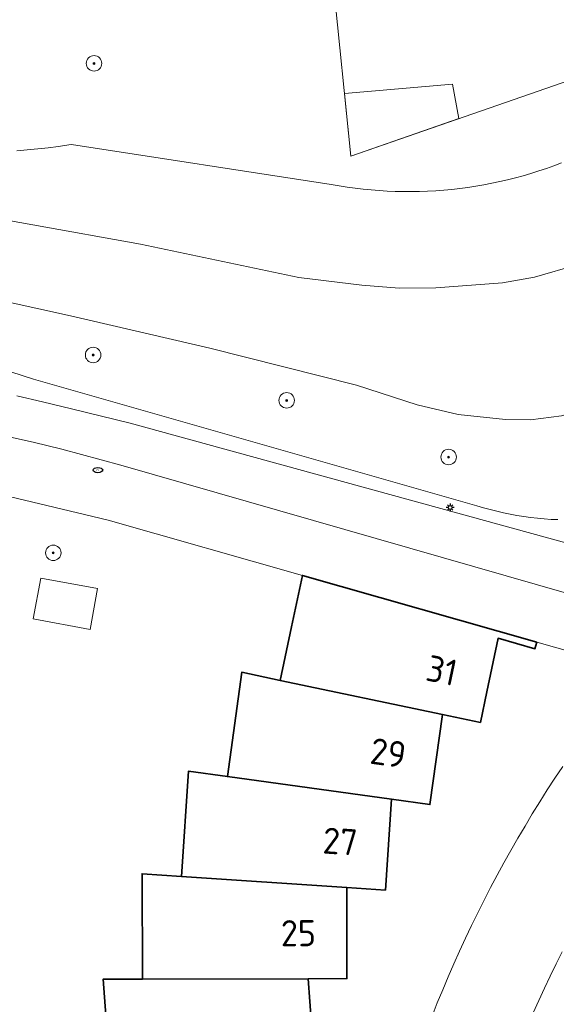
# Model space of a CAD drawing. Header units: metres. Extents: x 152610 to 160096, y 456114 to 462495.
# Tile 544 of 656: x 158378 to 158405, y 460752 to 460803. Entities that reach past the tile are written whole.
import ezdxf
from ezdxf.enums import TextEntityAlignment as Align

# ---------------------------------------------------------------- set-up
doc = ezdxf.new("R2010")
doc.units = ezdxf.units.M
doc.header["$LTSCALE"] = 0.5
doc.layers.get('0').update_dxf_attribs({"linetype": 'CONTINUOUS'})
for name, color, linetype, lineweight in [('B-PV-GK-BESCHOEIING-G', 251, 'GK-BESCHOEIING-SO', 18), ('B-PV-GR-BOOM-S', 251, 'CONTINUOUS', 25), ('B-PV-GW-TALUD_KRUIN-G', 251, 'CONTINUOUS', 18), ('B-PV-IE-MEUBILAIR-S', 251, 'CONTINUOUS', 25), ('B-PV-OG-BEBOUWING-GV', 6, 'CONTINUOUS', 35), ('B-PV-OG-BEBOUWING-T18', 1, 'CONTINUOUS', 18), ('B-PV-OG-BEBOUWING_SCHUUR-GV', 251, 'CONTINUOUS', 18), ('B-PV-OG-TERREIN_BEGROEID-GV', 251, 'CONTINUOUS', 18), ('B-PV-OG-WATER_SLOOT-GV', 251, 'CONTINUOUS', 18), ('B-PV-VH-GESLOTENVERHARDING_ASFALT-GV', 251, 'CONTINUOUS', 18), ('B-PV-VH-OPENVERHARDING_BETONSTRAATSTEEN-GV', 251, 'CONTINUOUS', 18)]:
    doc.layers.add(name, color=color, linetype=linetype, lineweight=lineweight)
doc.styles.add('NLCS-ISO', font='NLCS-ISO.ttf')
doc.styles.add('NLCS-ISO-M750-T18', font='NLCS-ISO.ttf', dxfattribs={"height": 1.35})
doc.linetypes.add('GK-BESCHOEIING-SO', pattern='A,18,-3,[1,NLCS.SHX,S=0.6,R=0,X=0,Y=0],-3', length=24)

# ---------------------------------------------------------------- blocks, each defined once
blk = doc.blocks.new('SIE-MEUBILAIR_PAAL_LICHTMAST-SO')
for points in [[(-0.62, 0), (-1, 0)], [(-0.71, 0.71), (-0.44, 0.44)], [(0, 1), (0, 0.62)], [(0.44, 0.44), (0.71, 0.71)], [(1, 0), (0.62, 0)], [(-0.71, -0.71), (-0.44, -0.44)], [(0, -0.62), (0, -1)], [(0.44, -0.44), (0.71, -0.71)]]:
    blk.add_lwpolyline(points)
blk.add_circle((0, 0), 0.5)
blk = doc.blocks.new('SIE-MEUBILAIR_PUT_RIOOLPUT-SO')
blk.add_ellipse((0, 0), major_axis=(1.25, 0), ratio=0.54)
at = {"style": 'NLCS-ISO'}
blk.add_text('ri', height=0.75, dxfattribs=at).set_placement((-0.04, 0.07), align=Align.MIDDLE_CENTER)
blk = doc.blocks.new('SGR-BOOM_GBKN-SO')
at = {"linetype": 'ByBlock', "lineweight": 18}
h = blk.add_hatch(color=0, dxfattribs=at)
h.dxf.hatch_style = 1
edge = h.paths.add_edge_path()
edge.add_arc((0, 0), 0.25, 0, 360)
at = {"color": 0, "linetype": 'ByBlock', "lineweight": 18}
for radius in [2, 0.25]:
    blk.add_circle((0, 0), radius, dxfattribs=at)
at = {"color": 0, "linetype": 'ByBlock', "lineweight": 18, "style": 'NLCS-ISO'}
blk.add_attdef('SOORT', (2.5, 0), '', height=1.5, dxfattribs=at)

msp = doc.modelspace()

# ---------------------------------------------------------------- linework, layer by layer
at = {"layer": 'B-PV-GK-BESCHOEIING-G', "flags": 128}
msp.add_lwpolyline([(158394.204, 460635.103), (158399.672, 460637.24), (158409.428, 460638.273), (158411.181, 460638.433), (158412.478, 460638.267), (158421.206, 460634.758), (158427.086, 460632.8), (158430.253, 460632.241), (158431.912, 460632.134), (158433.188, 460632.444), (158434.158, 460632.868), (158435.279, 460633.826), (158436.385, 460634.963), (158436.437, 460635.067), (158436.535, 460635.278), (158436.625, 460635.492), (158436.708, 460635.709), (158436.783, 460635.929), (158436.851, 460636.151), (158436.911, 460636.376), (158436.963, 460636.602), (158437.007, 460636.83), (158437.044, 460637.06), (158437.073, 460637.29), (158437.093, 460637.522), (158437.106, 460637.754), (158437.11, 460637.986), (158437.107, 460638.218), (158437.096, 460638.45), (158437.077, 460638.682), (158437.049, 460638.913), (158437.032, 460639.032), (158436.67, 460644.936), (158435.282, 460656.573), (158435.204, 460657.212), (158435.102, 460658.112), (158435.007, 460659.013), (158434.92, 460659.915), (158434.842, 460660.818), (158434.771, 460661.721), (158434.708, 460662.625), (158434.653, 460663.529), (158434.607, 460664.434), (158434.568, 460665.339), (158434.537, 460666.245), (158434.514, 460667.15), (158434.5, 460668.056), (158434.493, 460668.962), (158434.494, 460669.868), (158434.503, 460670.774), (158434.52, 460671.68), (158434.546, 460672.586), (158434.579, 460673.491), (158434.62, 460674.396), (158435.158, 460683.298), (158435.191, 460691.058), (158435.594, 460702.579), (158435.631, 460703.569), (158435.683, 460704.779), (158435.743, 460705.988), (158435.811, 460707.197), (158435.888, 460708.406), (158435.972, 460709.614), (158436.064, 460710.821), (158436.164, 460712.028), (158436.272, 460713.235), (158436.388, 460714.44), (158436.512, 460715.645), (158436.644, 460716.848), (158436.784, 460718.051), (158436.932, 460719.253), (158437.087, 460720.454), (158437.251, 460721.654), (158437.423, 460722.853), (158437.602, 460724.051), (158437.79, 460725.247), (158437.985, 460726.442), (158438.188, 460727.636), (158438.399, 460728.829), (158438.618, 460730.02), (158438.845, 460731.209), (158439.08, 460732.397), (158439.322, 460733.584), (158439.573, 460734.769), (158439.831, 460735.952), (158440.097, 460737.133), (158440.371, 460738.313), (158440.652, 460739.491), (158440.942, 460740.667), (158441.239, 460741.841), (158441.544, 460743.013), (158441.856, 460744.183), (158442.177, 460745.35), (158442.505, 460746.516), (158442.84, 460747.68), (158443.184, 460748.841), (158443.628, 460749.999), (158445.924, 460758.546), (158447.558, 460782.625), (158447.564, 460782.711), (158447.769, 460785.017), (158449.775, 460812.682), (158449.779, 460812.904), (158449.776, 460813.125), (158449.764, 460813.346), (158449.745, 460813.567), (158449.717, 460813.787), (158449.682, 460814.006), (158449.639, 460814.223), (158449.588, 460814.439), (158449.529, 460814.652), (158449.462, 460814.864), (158449.388, 460815.073), (158449.307, 460815.279), (158449.218, 460815.482), (158449.122, 460815.681), (158449.018, 460815.877), (158448.908, 460816.069), (158448.791, 460816.258), (158448.667, 460816.441), (158448.536, 460816.62), (158448.399, 460816.795), (158448.256, 460816.964), (158448.107, 460817.128), (158447.952, 460817.286), (158447.792, 460817.439), (158447.626, 460817.586), (158447.455, 460817.727), (158447.279, 460817.861), (158447.098, 460817.989), (158446.913, 460818.111), (158446.723, 460818.225), (158446.529, 460818.333), (158446.332, 460818.434), (158446.131, 460818.528), (158445.927, 460818.614), (158445.72, 460818.693), (158445.51, 460818.764), (158445.298, 460818.827), (158445.083, 460818.883), (158444.867, 460818.932), (158444.649, 460818.972), (158444.43, 460819.004), (158444.21, 460819.029), (158443.989, 460819.045), (158443.767, 460819.054), (158443.546, 460819.055), (158443.324, 460819.047), (158443.103, 460819.032), (158442.883, 460819.008), (158442.663, 460818.977), (158442.445, 460818.938), (158442.229, 460818.891), (158442.014, 460818.836), (158441.802, 460818.773), (158441.591, 460818.703), (158441.384, 460818.625), (158441.179, 460818.54), (158440.978, 460818.448), (158440.78, 460818.348), (158440.586, 460818.241), (158440.396, 460818.127), (158440.21, 460818.007), (158440.028, 460817.88), (158439.851, 460817.746), (158439.68, 460817.606), (158439.513, 460817.46), (158439.352, 460817.308), (158439.196, 460817.151), (158439.046, 460816.987), (158438.988, 460816.921), (158438.866, 460816.777), (158438.214, 460816.009), (158437.556, 460815.246), (158436.891, 460814.489), (158436.221, 460813.737), (158435.545, 460812.99), (158434.862, 460812.249), (158429.86, 460807.383), (158424.676, 460802.557), (158419.639, 460799.152), (158413.442, 460794.893), (158409.963, 460792.467), (158407.891, 460791.057), (158406.398, 460790.393), (158404.141, 460789.745), (158402.493, 460789.442), (158399.053, 460789.19), (158397.166, 460789.162), (158395.23, 460789.316), (158391.988, 460789.722), (158383.812, 460791.441), (158372.67, 460793.444), (158366.128, 460794.178), (158362.372, 460794.22), (158359.77, 460794.171), (158356.093, 460793.631), (158348.759, 460792.275), (158343.766, 460791.768), (158340.945, 460791.622), (158338.476, 460791.774), (158334.765, 460792.368), (158332.303, 460793.054), (158329.764, 460793.91), (158326.871, 460795.099), (158322.297, 460796.948), (158318.63, 460798.391), (158313.289, 460801.421), (158313.001, 460801.623), (158312.428, 460802.033), (158311.861, 460802.45), (158311.298, 460802.874), (158310.74, 460803.304), (158310.187, 460803.74), (158309.639, 460804.182), (158309.096, 460804.631), (158308.974, 460804.74), (158308.279, 460805.369), (158307.589, 460806.003), (158306.905, 460806.643), (158306.227, 460807.289), (158305.554, 460807.94), (158304.887, 460808.598), (158304.225, 460809.261), (158303.569, 460809.929), (158302.919, 460810.604), (158302.274, 460811.283), (158301.635, 460811.969), (158301.003, 460812.659), (158300.376, 460813.355), (158299.755, 460814.057), (158299.14, 460814.763), (158298.531, 460815.475), (158297.928, 460816.192), (158297.332, 460816.914), (158296.741, 460817.642), (158296.157, 460818.374), (158295.579, 460819.111), (158295.008, 460819.853), (158294.442, 460820.6), (158293.884, 460821.352), (158293.331, 460822.109), (158292.785, 460822.87), (158292.246, 460823.636), (158291.713, 460824.406), (158291.356, 460825.047), (158290.995, 460825.712), (158290.641, 460826.38), (158290.294, 460827.052), (158289.955, 460827.728), (158289.622, 460828.408), (158289.297, 460829.091), (158288.978, 460829.777), (158288.667, 460830.467), (158288.364, 460831.16), (158288.068, 460831.856), (158287.779, 460832.555), (158287.497, 460833.258), (158287.223, 460833.963), (158286.957, 460834.671), (158286.698, 460835.382), (158286.446, 460836.095), (158286.202, 460836.811), (158285.966, 460837.53), (158285.737, 460838.251), (158285.516, 460838.975), (158285.303, 460839.7), (158285.097, 460840.428), (158284.899, 460841.159), (158284.708, 460841.891), (158284.526, 460842.625), (158284.351, 460843.361), (158284.184, 460844.099), (158284.117, 460844.337), (158283.904, 460845.111), (158283.699, 460845.887), (158283.502, 460846.665), (158283.313, 460847.445), (158283.131, 460848.226), (158282.957, 460849.01), (158282.791, 460849.795), (158282.633, 460850.582), (158282.483, 460851.371), (158282.34, 460852.16), (158282.206, 460852.952), (158282.079, 460853.744), (158281.96, 460854.538), (158281.85, 460855.333), (158281.747, 460856.129), (158281.652, 460856.926), (158281.565, 460857.724), (158281.485, 460858.523), (158281.414, 460859.322), (158281.351, 460860.122), (158281.296, 460860.923), (158281.23, 460861.521), (158281.088, 460862.87), (158280.953, 460864.221), (158280.827, 460865.572), (158280.708, 460866.924), (158280.598, 460868.276), (158280.495, 460869.629), (158280.401, 460870.983), (158280.314, 460872.338), (158280.235, 460873.692), (158280.165, 460875.048), (158280.102, 460876.403), (158280.047, 460877.759), (158280.001, 460879.116), (158279.962, 460880.472), (158279.931, 460881.829), (158279.908, 460883.186), (158279.894, 460884.543), (158279.887, 460885.9), (158279.891, 460885.99), (158279.945, 460886.984), (158280.006, 460887.977), (158280.075, 460888.969), (158280.152, 460889.961), (158280.237, 460890.952), (158280.33, 460891.943), (158280.431, 460892.932), (158280.54, 460893.921), (158280.657, 460894.909), (158280.781, 460895.896), (158280.914, 460896.882), (158280.984, 460897.375), (158281.062, 460900.771), (158281.337, 460903.298), (158281.91, 460905.435), (158283.375, 460910.513), (158284.626, 460914.493), (158285.804, 460917.691), (158287.575, 460922.665), (158288.803, 460925.31), (158289.746, 460927.85), (158290.111, 460929.358), (158290.135, 460930.33), (158290.085, 460930.94), (158289.815, 460931.654), (158289.096, 460933.16), (158288.946, 460933.364), (158288.79, 460933.564), (158288.628, 460933.758), (158288.46, 460933.947), (158288.286, 460934.131), (158288.106, 460934.309), (158287.92, 460934.481), (158287.73, 460934.648), (158287.534, 460934.808), (158287.333, 460934.962), (158287.127, 460935.109), (158286.917, 460935.25), (158286.722, 460935.373), (158286.448, 460935.482), (158286.172, 460935.584), (158285.893, 460935.678), (158285.611, 460935.765), (158285.328, 460935.844), (158285.042, 460935.915), (158284.754, 460935.978), (158284.465, 460936.034), (158284.174, 460936.082), (158283.882, 460936.121), (158283.589, 460936.153), (158283.296, 460936.177), (158283.002, 460936.193), (158282.707, 460936.201), (158282.413, 460936.201), (158282.118, 460936.193), (158281.824, 460936.177), (158281.53, 460936.153), (158281.238, 460936.121), (158280.946, 460936.081), (158280.655, 460936.033), (158280.366, 460935.977), (158280.078, 460935.913), (158279.792, 460935.842), (158279.509, 460935.763), (158279.227, 460935.676), (158278.948, 460935.582), (158278.672, 460935.48), (158278.398, 460935.37), (158278.128, 460935.254), (158277.861, 460935.129), (158277.597, 460934.998), (158277.337, 460934.86), (158277.081, 460934.714), (158276.829, 460934.562), (158276.816, 460934.554), (158276.615, 460934.376), (158276.42, 460934.192), (158276.23, 460934.002), (158276.046, 460933.807), (158275.868, 460933.607), (158275.696, 460933.401), (158275.53, 460933.19), (158275.371, 460932.974), (158275.218, 460932.754), (158275.072, 460932.529), (158274.932, 460932.3), (158274.799, 460932.067), (158274.674, 460931.83), (158274.555, 460931.589), (158274.444, 460931.345), (158274.34, 460931.098), (158274.244, 460930.847), (158274.154, 460930.594), (158274.073, 460930.339), (158273.999, 460930.081), (158273.933, 460929.821), (158273.875, 460929.559), (158273.824, 460929.296), (158273.782, 460929.031), (158273.747, 460928.765), (158273.72, 460928.498), (158273.702, 460928.23), (158273.691, 460927.962), (158273.688, 460927.694), (158273.693, 460927.426), (158273.707, 460927.158), (158273.728, 460926.89), (158273.757, 460926.624), (158273.794, 460926.358), (158273.839, 460926.094), (158273.892, 460925.831), (158273.953, 460925.569), (158274.021, 460925.31), (158274.098, 460925.053), (158274.129, 460924.954), (158275.155, 460920.831), (158276.3, 460916.739), (158276.366, 460916.372), (158276.521, 460915.479), (158276.668, 460914.584), (158276.808, 460913.688), (158276.939, 460912.791), (158277.062, 460911.893), (158277.178, 460910.994), (158277.285, 460910.094), (158277.385, 460909.193), (158277.477, 460908.291), (158277.56, 460907.388), (158277.636, 460906.485), (158277.704, 460905.581), (158277.764, 460904.676), (158277.816, 460903.771), (158277.859, 460902.866), (158277.895, 460901.96), (158277.923, 460901.054), (158277.943, 460900.147), (158277.955, 460899.241), (158277.959, 460898.334), (158277.954, 460897.428), (158277.942, 460896.521), (158277.922, 460895.615), (158277.918, 460895.406), (158277.897, 460894.456), (158277.868, 460893.506), (158277.831, 460892.556), (158277.786, 460891.607), (158277.733, 460890.658), (158277.672, 460889.709), (158277.603, 460888.762), (158277.526, 460887.814), (158277.441, 460886.868), (158277.348, 460885.922), (158277.247, 460884.977), (158277.139, 460884.033), (158277.022, 460883.089), (158276.897, 460882.147), (158276.676, 460878.466), (158276.445, 460874.69), (158276.457, 460870.098), (158276.5, 460869.892), (158276.595, 460869.48), (158276.697, 460869.07), (158276.807, 460868.662), (158276.925, 460868.256), (158277.05, 460867.852), (158277.183, 460867.451), (158277.324, 460867.052), (158277.472, 460866.657), (158277.627, 460866.264), (158277.79, 460865.874), (158277.961, 460865.487), (158278.138, 460865.104), (158278.323, 460864.723), (158278.515, 460864.347), (158278.714, 460863.974), (158278.92, 460863.605), (158279.133, 460863.24), (158279.352, 460862.881), (158279.365, 460862.859), (158279.482, 460862.657), (158279.592, 460862.45), (158279.696, 460862.24), (158279.791, 460862.026), (158279.88, 460861.809), (158279.961, 460861.589), (158280.034, 460861.367), (158280.1, 460861.142), (158280.158, 460860.915), (158280.209, 460860.687), (158280.251, 460860.456), (158280.286, 460860.225), (158280.313, 460859.992), (158280.331, 460859.759), (158280.342, 460859.525), (158280.345, 460859.29), (158280.34, 460859.056), (158280.326, 460858.822), (158280.305, 460858.589), (158280.276, 460858.357), (158280.239, 460858.126), (158280.194, 460857.896), (158280.141, 460857.667), (158280.081, 460857.441), (158280.012, 460857.217), (158279.936, 460856.996), (158279.853, 460856.777), (158279.762, 460856.561), (158279.664, 460856.348), (158279.559, 460856.139), (158279.446, 460855.934), (158279.327, 460855.732), (158279.201, 460855.535), (158279.068, 460855.342), (158278.929, 460855.154), (158278.783, 460854.97), (158278.631, 460854.792), (158278.473, 460854.619), (158278.31, 460854.451), (158278.14, 460854.29), (158277.966, 460854.134), (158277.786, 460853.984), (158277.601, 460853.84), (158277.411, 460853.703), (158277.217, 460853.572), (158277.018, 460853.448), (158276.815, 460853.331), (158276.335, 460852.967), (158275.86, 460852.596), (158275.39, 460852.219), (158274.925, 460851.836), (158274.465, 460851.446), (158274.01, 460851.051), (158273.56, 460850.649), (158273.116, 460850.242), (158272.678, 460849.829), (158272.245, 460849.41), (158271.817, 460848.985), (158271.395, 460848.554), (158270.979, 460848.119), (158270.569, 460847.677), (158270.164, 460847.23), (158269.766, 460846.778), (158269.374, 460846.321), (158268.987, 460845.858), (158268.607, 460845.39), (158268.233, 460844.918), (158267.866, 460844.44), (158267.505, 460843.958), (158267.15, 460843.471), (158266.802, 460842.979), (158266.46, 460842.482), (158266.125, 460841.981), (158265.797, 460841.476), (158265.475, 460840.966), (158265.16, 460840.453), (158265.013, 460840.207), (158264.962, 460840.122), (158264.449, 460839.277), (158263.929, 460838.437), (158263.403, 460837.6), (158262.87, 460836.768), (158262.33, 460835.94), (158261.783, 460835.117), (158261.23, 460834.298), (158260.67, 460833.483), (158260.103, 460832.673), (158259.53, 460831.868), (158258.951, 460831.067), (158258.365, 460830.271), (158257.772, 460829.48), (158257.174, 460828.694), (158256.568, 460827.912), (158255.957, 460827.136), (158255.648, 460826.75), (158252.114, 460823), (158249.217, 460820.633), (158245.157, 460816.851), (158241.433, 460813.794), (158238.545, 460811.485), (158237.549, 460810.365), (158237.104, 460809.658), (158236.804, 460808.475), (158236.721, 460807.788), (158236.811, 460806.912), (158236.919, 460806.064), (158237.199, 460805.331), (158237.564, 460804.637), (158238.13, 460803.857), (158238.867, 460802.984), (158239.661, 460802.32), (158240.731, 460801.8), (158241.446, 460801.736), (158243.286, 460801.696), (158246.878, 460802.045), (158252.024, 460802.334), (158262.872, 460802.329), (158263.649, 460802.302), (158264.56, 460802.264), (158265.469, 460802.218), (158266.379, 460802.163), (158267.287, 460802.101), (158268.196, 460802.03), (158269.103, 460801.952), (158270.01, 460801.866), (158270.916, 460801.771), (158271.821, 460801.669), (158272.725, 460801.559), (158273.629, 460801.441), (158274.531, 460801.315), (158275.432, 460801.181), (158276.331, 460801.039), (158277.23, 460800.889), (158278.863, 460800.455), (158278.971, 460800.426), (158279.325, 460800.363), (158280.474, 460800.154), (158281.622, 460799.936), (158282.768, 460799.711), (158283.913, 460799.478), (158285.056, 460799.237), (158286.197, 460798.989), (158287.337, 460798.732), (158288.475, 460798.468), (158289.611, 460798.196), (158290.745, 460797.916), (158291.877, 460797.628), (158293.007, 460797.333), (158293.571, 460797.182), (158297.682, 460796.253), (158306.52, 460793.64), (158313.946, 460791.308), (158323.08, 460788.544), (158329.405, 460787.198), (158333.001, 460786.642), (158334.936, 460786.554), (158339.069, 460786.856), (158346.809, 460787.824), (158353.804, 460788.872), (158354.213, 460788.949), (158354.878, 460789.069), (158355.544, 460789.18), (158356.211, 460789.284), (158356.88, 460789.38), (158357.55, 460789.467), (158358.22, 460789.547), (158358.892, 460789.619), (158359.564, 460789.683), (158360.238, 460789.739), (158360.911, 460789.787), (158361.586, 460789.827), (158362.26, 460789.859), (158362.935, 460789.883), (158366.139, 460790.166), (158368.073, 460790.25), (158371.078, 460789.757), (158380.199, 460787.747), (158387.394, 460786.08), (158394.961, 460784.168), (158398.082, 460783.152), (158400.2, 460782.655), (158402.651, 460782.389), (158403.938, 460782.376), (158405.538, 460782.583), (158407.499, 460783.182), (158410.8, 460784.854), (158414.176, 460786.813), (158421.344, 460791.343), (158425.56, 460795.069), (158428.201, 460797.263), (158430.188, 460798.415), (158432.024, 460799.223), (158433.272, 460799.496), (158434.51, 460799.691), (158435.512, 460799.678), (158435.571, 460799.678), (158435.812, 460799.673), (158436.052, 460799.66), (158436.292, 460799.64), (158436.531, 460799.611), (158436.769, 460799.574), (158437.006, 460799.529), (158437.241, 460799.477), (158437.474, 460799.417), (158437.705, 460799.349), (158437.934, 460799.273), (158438.16, 460799.19), (158438.383, 460799.099), (158438.603, 460799.001), (158438.82, 460798.896), (158439.033, 460798.784), (158439.242, 460798.664), (158439.447, 460798.538), (158439.648, 460798.405), (158439.844, 460798.265), (158440.036, 460798.119), (158440.222, 460797.967), (158440.404, 460797.809), (158440.58, 460797.644), (158440.75, 460797.474), (158440.915, 460797.298), (158441.074, 460797.117), (158441.227, 460796.931), (158441.373, 460796.74), (158441.513, 460796.544), (158441.628, 460796.364), (158441.826, 460796.046), (158442.016, 460795.723), (158442.199, 460795.397), (158442.376, 460795.066), (158442.545, 460794.732), (158442.707, 460794.395), (158442.862, 460794.054), (158443.009, 460793.709), (158443.149, 460793.362), (158443.282, 460793.012), (158443.407, 460792.659), (158443.525, 460792.303), (158443.635, 460791.945), (158443.737, 460791.585), (158443.832, 460791.222), (158443.918, 460790.858), (158443.997, 460790.492), (158444.069, 460790.124), (158444.132, 460789.755), (158444.187, 460789.385), (158444.235, 460789.013), (158444.274, 460788.641), (158444.306, 460788.268), (158444.33, 460787.894), (158444.345, 460787.52), (158444.353, 460787.145), (158444.352, 460786.771), (158444.344, 460786.396), (158444.328, 460786.022), (158444.303, 460785.648), (158444.271, 460785.275), (158444.257, 460785.179), (158443.906, 460782.774), (158443.891, 460782.664), (158443.821, 460782.182), (158443.743, 460781.7), (158443.657, 460781.221), (158443.564, 460780.742), (158443.462, 460780.265), (158443.353, 460779.79), (158443.235, 460779.317), (158443.111, 460778.846), (158442.978, 460778.377), (158442.838, 460777.91), (158442.69, 460777.445), (158442.534, 460776.983), (158442.371, 460776.524), (158442.2, 460776.067), (158442.022, 460775.613), (158441.837, 460775.163), (158441.644, 460774.715), (158441.444, 460774.27), (158441.236, 460773.829), (158441.021, 460773.392), (158440.911, 460773.175), (158439.832, 460771.612), (158438.961, 460770.654), (158437.216, 460769.1), (158434.467, 460766.472), (158429.972, 460762.293), (158429.745, 460762.115), (158429.297, 460761.752), (158428.853, 460761.383), (158428.415, 460761.008), (158427.982, 460760.628), (158427.554, 460760.241), (158427.131, 460759.848), (158426.714, 460759.449), (158426.303, 460759.045), (158425.897, 460758.635), (158425.497, 460758.219), (158425.103, 460757.798), (158424.715, 460757.372), (158424.332, 460756.94), (158423.956, 460756.503), (158423.586, 460756.06), (158423.221, 460755.613), (158422.864, 460755.161), (158422.512, 460754.703), (158422.167, 460754.241), (158421.828, 460753.774), (158421.496, 460753.303), (158421.17, 460752.826), (158420.851, 460752.346), (158420.539, 460751.861), (158420.233, 460751.372), (158419.935, 460750.878), (158419.643, 460750.381), (158419.425, 460749.999), (158416.895, 460745.406), (158416.596, 460744.735), (158416.304, 460744.062), (158416.024, 460743.394), (158415.474, 460742.023), (158415.213, 460741.338), (158414.958, 460740.65), (158414.711, 460739.959), (158414.472, 460739.265), (158414.241, 460738.569), (158414.016, 460737.87), (158413.8, 460737.169), (158413.591, 460736.466), (158413.39, 460735.76), (158413.197, 460735.052), (158413.011, 460734.342), (158412.833, 460733.631), (158412.663, 460732.917), (158412.501, 460732.201), (158412.346, 460731.484), (158412.199, 460730.765), (158412.061, 460730.045), (158412.014, 460729.793), (158412.033, 460729.354), (158412.06, 460728.914), (158412.095, 460728.476), (158412.137, 460728.038), (158412.188, 460727.601), (158412.247, 460727.165), (158412.313, 460726.73), (158412.388, 460726.297), (158412.47, 460725.865), (158412.56, 460725.434), (158412.658, 460725.005), (158412.764, 460724.578), (158412.878, 460724.153), (158412.999, 460723.73), (158413.128, 460723.31), (158413.265, 460722.892), (158413.409, 460722.476), (158413.56, 460722.063), (158413.72, 460721.653), (158413.886, 460721.246), (158414.06, 460720.842), (158414.241, 460720.441), (158414.43, 460720.044), (158414.626, 460719.65), (158414.829, 460719.259), (158415.039, 460718.873), (158415.255, 460718.49), (158415.479, 460718.111), (158415.71, 460717.737), (158415.947, 460717.366), (158416.192, 460717.001), (158416.442, 460716.639), (158416.7, 460716.282), (158416.964, 460715.93), (158417.234, 460715.583), (158417.51, 460715.241), (158417.793, 460714.904), (158418.081, 460714.572), (158418.376, 460714.245), (158418.676, 460713.924), (158418.983, 460713.608), (158419.295, 460713.298), (158419.612, 460712.994), (158419.935, 460712.695), (158420.264, 460712.403), (158420.598, 460712.116), (158420.937, 460711.835), (158421.28, 460711.561), (158421.629, 460711.293), (158421.983, 460711.032), (158422.341, 460710.776), (158422.704, 460710.528), (158423.072, 460710.286), (158423.444, 460710.051), (158423.819, 460709.822), (158424.081, 460709.669), (158424.209, 460709.611), (158424.479, 460709.483), (158424.744, 460709.348), (158425.006, 460709.206), (158425.265, 460709.057), (158425.519, 460708.901), (158425.768, 460708.739), (158426.014, 460708.569), (158426.254, 460708.393), (158426.49, 460708.211), (158426.721, 460708.023), (158426.947, 460707.828), (158427.167, 460707.627), (158427.382, 460707.421), (158427.592, 460707.209), (158427.795, 460706.991), (158427.993, 460706.768), (158428.185, 460706.54), (158428.37, 460706.306), (158428.549, 460706.068), (158428.722, 460705.825), (158428.888, 460705.578), (158429.047, 460705.326), (158429.2, 460705.07), (158429.345, 460704.809), (158429.484, 460704.546), (158429.615, 460704.278), (158429.74, 460704.007), (158429.857, 460703.733), (158429.966, 460703.456), (158430.068, 460703.176), (158430.163, 460702.893), (158430.249, 460702.608), (158430.329, 460702.32), (158430.42, 460701.95), (158428.933, 460690.288), (158428.348, 460688.69), (158428.2, 460688.309), (158428.045, 460687.931), (158427.882, 460687.557), (158427.712, 460687.185), (158427.535, 460686.817), (158427.35, 460686.453), (158427.159, 460686.092), (158426.96, 460685.736), (158426.755, 460685.383), (158426.542, 460685.034), (158426.323, 460684.689), (158426.097, 460684.349), (158425.865, 460684.013), (158425.626, 460683.682), (158425.503, 460683.519), (158419.706, 460678.275), (158416.726, 460675.288), (158415, 460673.127), (158413.37, 460670.851), (158411.077, 460666.723), (158410.912, 460666.216), (158410.753, 460665.706), (158410.603, 460665.194), (158410.46, 460664.68), (158410.325, 460664.164), (158410.197, 460663.645), (158410.078, 460663.125), (158409.966, 460662.603), (158409.862, 460662.08), (158409.766, 460661.555), (158409.678, 460661.028), (158409.597, 460660.501), (158409.525, 460659.972), (158409.46, 460659.442), (158409.404, 460658.911), (158409.355, 460658.38), (158409.315, 460657.848), (158409.282, 460657.315), (158409.257, 460656.782), (158409.241, 460656.248), (158409.235, 460655.959), (158409.242, 460655.87), (158409.263, 460655.538), (158409.275, 460655.207), (158409.28, 460654.875), (158409.277, 460654.543), (158409.266, 460654.211), (158409.246, 460653.88), (158409.219, 460653.549), (158409.184, 460653.219), (158409.141, 460652.89), (158409.09, 460652.562), (158409.031, 460652.236), (158408.964, 460651.911), (158408.889, 460651.587), (158408.807, 460651.266), (158408.717, 460650.946), (158408.619, 460650.629), (158408.513, 460650.315), (158408.401, 460650.003), (158408.28, 460649.693), (158408.152, 460649.387), (158408.017, 460649.084), (158407.874, 460648.784), (158407.725, 460648.488), (158407.568, 460648.196), (158407.404, 460647.907), (158407.234, 460647.622), (158407.056, 460647.342), (158406.872, 460647.066), (158406.681, 460646.794), (158406.484, 460646.527), (158406.28, 460646.265), (158406.07, 460646.008), (158405.854, 460645.757), (158405.632, 460645.51), (158405.404, 460645.269), (158405.17, 460645.033), (158404.931, 460644.803), (158404.686, 460644.579), (158404.436, 460644.361), (158404.181, 460644.149), (158403.921, 460643.943), (158403.655, 460643.744), (158403.386, 460643.55), (158403.111, 460643.364), (158402.832, 460643.184), (158402.549, 460643.011), (158402.262, 460642.845), (158401.97, 460642.686), (158401.675, 460642.534), (158401.377, 460642.389), (158401.075, 460642.251), (158393.045, 460640.011), (158392.433, 460639.8)], dxfattribs=at)
at = {"layer": 'B-PV-GW-TALUD_KRUIN-G', "flags": 128}
for points in [[(158405.542, 460795.64), (158405.152, 460795.492), (158404.759, 460795.352), (158404.363, 460795.219), (158403.965, 460795.094), (158403.565, 460794.977), (158403.162, 460794.867), (158402.757, 460794.765), (158402.351, 460794.671), (158401.942, 460794.585), (158401.532, 460794.506), (158401.121, 460794.435), (158400.709, 460794.373), (158400.295, 460794.318), (158399.88, 460794.271), (158399.465, 460794.232), (158399.049, 460794.201), (158398.632, 460794.178), (158398.215, 460794.163), (158397.797, 460794.156), (158397.38, 460794.157), (158396.963, 460794.166), (158396.546, 460794.183), (158396.129, 460794.208), (158395.713, 460794.241), (158395.298, 460794.282), (158394.884, 460794.331), (158394.47, 460794.388), (158394.058, 460794.452), (158393.647, 460794.525), (158380.251, 460796.586), (158380.11, 460796.565), (158379.575, 460796.488), (158379.039, 460796.42), (158378.502, 460796.359), (158377.964, 460796.307), (158377.425, 460796.262)], [(158377.114, 460784.853), (158377.703, 460784.668), (158378.289, 460784.475), (158401.17, 460777.936), (158401.51, 460777.833), (158401.852, 460777.738), (158402.196, 460777.651), (158402.542, 460777.571), (158402.889, 460777.5), (158403.239, 460777.436), (158403.589, 460777.38), (158403.941, 460777.332), (158404.294, 460777.292), (158404.647, 460777.26), (158405.001, 460777.235), (158405.356, 460777.219)]]:
    msp.add_lwpolyline(points, dxfattribs=at)
at = {"layer": 'B-PV-OG-BEBOUWING-GV', "flags": 128}
for points in [[(158404.269, 460770.898), (158392.164, 460774.344), (158391.605, 460771.687), (158391.024, 460768.922), (158399.394, 460767.162), (158401.355, 460766.75), (158401.688, 460768.334), (158402.268, 460771.093), (158404.171, 460770.552)], [(158391.024, 460768.922), (158389.038, 460769.34), (158388.293, 460763.952), (158396.767, 460762.782), (158398.751, 460762.507), (158399.394, 460767.162)], [(158388.293, 460763.952), (158386.283, 460764.229), (158385.918, 460758.801), (158394.453, 460758.227), (158396.452, 460758.093), (158396.767, 460762.782)], [(158385.918, 460758.801), (158383.893, 460758.937), (158383.909, 460753.497), (158392.463, 460753.522), (158394.466, 460753.528), (158394.453, 460758.227)], [(158380.251, 460747.917), (158382.276, 460748.065), (158390.807, 460748.689), (158392.805, 460748.835), (158392.719, 460750), (158392.463, 460753.522), (158383.909, 460753.497), (158381.879, 460753.491), (158382.049, 460751.167), (158379.822, 460750.887)]]:
    msp.add_lwpolyline(points, close=True, dxfattribs=at)
at = {"layer": 'B-PV-OG-BEBOUWING_SCHUUR-GV', "flags": 128}
for points in [[(158400.246, 460797.921), (158399.918, 460799.694), (158394.336, 460799.216), (158394.664, 460795.989)], [(158381.588, 460773.66), (158378.657, 460774.197), (158378.272, 460772.092), (158381.202, 460771.555)]]:
    msp.add_lwpolyline(points, close=True, dxfattribs=at)
at = {"layer": 'B-PV-OG-TERREIN_BEGROEID-GV', "flags": 128}
for points in [[(158420.536, 460809.024), (158407.266, 460800.351), (158394.664, 460795.989), (158393.749, 460804.984)], [(158372.67, 460793.444), (158383.812, 460791.441), (158391.988, 460789.722), (158395.231, 460789.316), (158397.166, 460789.163), (158399.053, 460789.19), (158402.493, 460789.442), (158404.141, 460789.745), (158406.398, 460790.393), (158407.891, 460791.057), (158409.963, 460792.467), (158413.442, 460794.893), (158419.639, 460799.152), (158424.676, 460802.557), (158429.86, 460807.383)], [(158433.272, 460799.495), (158432.024, 460799.223), (158430.188, 460798.415), (158428.201, 460797.263), (158425.56, 460795.069), (158421.344, 460791.343), (158414.176, 460786.813), (158410.8, 460784.854), (158407.499, 460783.182), (158405.538, 460782.583), (158403.938, 460782.376), (158402.651, 460782.389), (158400.2, 460782.655), (158398.082, 460783.152), (158394.961, 460784.168), (158387.394, 460786.08), (158380.199, 460787.747), (158371.078, 460789.758)], [(158405.542, 460795.64), (158405.152, 460795.492), (158404.759, 460795.352), (158404.363, 460795.219), (158403.965, 460795.094), (158403.565, 460794.977), (158403.162, 460794.867), (158402.757, 460794.765), (158402.351, 460794.671), (158401.942, 460794.585), (158401.532, 460794.506), (158401.121, 460794.435), (158400.709, 460794.373), (158400.295, 460794.318), (158399.88, 460794.271), (158399.465, 460794.232), (158399.049, 460794.201), (158398.632, 460794.178), (158398.215, 460794.163), (158397.797, 460794.156), (158397.38, 460794.157), (158396.963, 460794.166), (158396.546, 460794.183), (158396.129, 460794.208), (158395.713, 460794.241), (158395.298, 460794.282), (158394.884, 460794.331), (158394.47, 460794.388), (158394.058, 460794.452), (158393.647, 460794.525), (158380.251, 460796.586), (158380.11, 460796.565), (158379.575, 460796.488), (158379.039, 460796.42), (158378.502, 460796.359), (158377.964, 460796.307), (158377.425, 460796.262)], [(158377.425, 460796.262), (158377.964, 460796.307), (158378.502, 460796.359), (158379.039, 460796.42), (158379.575, 460796.488), (158380.11, 460796.565), (158380.251, 460796.586), (158393.647, 460794.525), (158394.058, 460794.452), (158394.47, 460794.388), (158394.884, 460794.331), (158395.298, 460794.282), (158395.713, 460794.241), (158396.129, 460794.208), (158396.546, 460794.183), (158396.963, 460794.166), (158397.38, 460794.157), (158397.797, 460794.156), (158398.215, 460794.163), (158398.632, 460794.178), (158399.049, 460794.201), (158399.465, 460794.232), (158399.88, 460794.271), (158400.295, 460794.318), (158400.709, 460794.373), (158401.121, 460794.435), (158401.532, 460794.506), (158401.942, 460794.585), (158402.351, 460794.671), (158402.757, 460794.765), (158403.162, 460794.867), (158403.565, 460794.977), (158403.965, 460795.094), (158404.363, 460795.219), (158404.759, 460795.352), (158405.152, 460795.492), (158405.542, 460795.64)], [(158377.114, 460784.853), (158377.703, 460784.668), (158378.289, 460784.475), (158401.17, 460777.936), (158401.51, 460777.833), (158401.852, 460777.738), (158402.196, 460777.651), (158402.542, 460777.571), (158402.889, 460777.5), (158403.239, 460777.436), (158403.589, 460777.38), (158403.941, 460777.332), (158404.294, 460777.292), (158404.647, 460777.26), (158405.001, 460777.235), (158405.356, 460777.219)], [(158405.356, 460777.219), (158405.001, 460777.235), (158404.647, 460777.26), (158404.294, 460777.292), (158403.941, 460777.332), (158403.589, 460777.38), (158403.239, 460777.436), (158402.889, 460777.5), (158402.542, 460777.571), (158402.196, 460777.651), (158401.852, 460777.738), (158401.51, 460777.833), (158401.17, 460777.936), (158378.289, 460784.475), (158377.703, 460784.668), (158377.114, 460784.853)], [(158377.43, 460783.603), (158378.753, 460783.302), (158380.25, 460782.933), (158383.282, 460782.197), (158408.705, 460775.212)], [(158405.569, 460754.906), (158405.258, 460754.283), (158404.953, 460753.657), (158404.656, 460753.028), (158404.367, 460752.395), (158404.084, 460751.759)]]:
    msp.add_lwpolyline(points, dxfattribs=at)
at = {"layer": 'B-PV-OG-WATER_SLOOT-GV', "flags": 128}
for points in [[(158429.86, 460807.383), (158424.676, 460802.557), (158419.639, 460799.152), (158413.442, 460794.893), (158409.963, 460792.467), (158407.891, 460791.057), (158406.398, 460790.393), (158404.141, 460789.745), (158402.493, 460789.442), (158399.053, 460789.19), (158397.166, 460789.163), (158395.231, 460789.316), (158391.988, 460789.722), (158383.812, 460791.441), (158372.67, 460793.444)], [(158371.078, 460789.758), (158380.199, 460787.747), (158387.394, 460786.08), (158394.961, 460784.168), (158398.082, 460783.152), (158400.2, 460782.655), (158402.651, 460782.389), (158403.938, 460782.376), (158405.538, 460782.583), (158407.499, 460783.182), (158410.8, 460784.854), (158414.176, 460786.813), (158421.344, 460791.343), (158425.56, 460795.069), (158428.201, 460797.263), (158430.188, 460798.415), (158432.024, 460799.223), (158433.272, 460799.495)]]:
    msp.add_lwpolyline(points, dxfattribs=at)
at = {"layer": 'B-PV-VH-GESLOTENVERHARDING_ASFALT-GV', "flags": 128}
for points in [[(158408.705, 460775.212), (158383.282, 460782.197), (158380.25, 460782.933), (158378.753, 460783.302), (158377.43, 460783.603)], [(158376.947, 460781.517), (158378.259, 460781.218), (158379.741, 460780.853), (158382.792, 460780.037), (158410.894, 460771.968)]]:
    msp.add_lwpolyline(points, dxfattribs=at)
at = {"layer": 'B-PV-VH-OPENVERHARDING_BETONSTRAATSTEEN-GV', "flags": 128}
for points in [[(158375.424, 460778.793), (158382.14, 460777.196), (158392.164, 460774.344), (158404.269, 460770.898), (158409.308, 460769.464), (158410.295, 460770.582), (158411.752, 460772.072), (158411.649, 460771.998), (158411.49, 460771.93), (158411.31, 460771.899), (158411.124, 460771.916), (158410.894, 460771.968), (158382.792, 460780.037), (158379.741, 460780.853), (158378.259, 460781.218), (158376.947, 460781.517)], [(158405.608, 460764.481), (158405.204, 460763.874), (158404.808, 460763.263), (158404.418, 460762.647), (158404.034, 460762.027), (158403.658, 460761.403), (158403.289, 460760.775), (158402.926, 460760.142), (158402.571, 460759.506), (158402.222, 460758.866), (158401.881, 460758.222), (158401.546, 460757.575), (158401.219, 460756.924), (158400.899, 460756.269), (158400.586, 460755.611), (158400.28, 460754.949), (158399.982, 460754.284), (158399.691, 460753.616), (158399.407, 460752.944), (158399.131, 460752.27), (158398.862, 460751.593)], [(158404.084, 460751.759), (158404.367, 460752.395), (158404.656, 460753.028), (158404.953, 460753.657), (158405.258, 460754.283), (158405.569, 460754.906)]]:
    msp.add_lwpolyline(points, dxfattribs=at)

# ---------------------------------------------------------------- block references
at = {"layer": 'B-PV-GR-BOOM-S', "xscale": 0.2, "yscale": 0.2, "zscale": 0.2}
for p in [(158381.408, 460800.774), (158381.361, 460785.72), (158391.354, 460783.376), (158399.715, 460780.451), (158379.304, 460775.507)]:
    msp.add_blockref('SGR-BOOM_GBKN-SO', p, dxfattribs=at)
at = {"layer": 'B-PV-IE-MEUBILAIR-S', "xscale": 0.2, "yscale": 0.2, "zscale": 0.2}
for name, p in [('SIE-MEUBILAIR_PUT_RIOOLPUT-SO', (158381.606, 460779.776)), ('SIE-MEUBILAIR_PAAL_LICHTMAST-SO', (158399.793, 460777.846))]:
    msp.add_blockref(name, p, dxfattribs=at)

# ---------------------------------------------------------------- texts
at = {"layer": 'B-PV-OG-BEBOUWING-T18', "style": 'NLCS-ISO-M750-T18'}
for s, rotation, p in [('31', 348.1, (158399.365, 460769.436)), ('29', 352.2, (158396.596, 460765.177)), ('27', 356.2, (158394.115, 460760.605)), ('25', 0.2, (158391.96, 460755.871))]:
    msp.add_text(s, height=1.35, rotation=rotation, dxfattribs=at).set_placement(p, align=Align.MIDDLE)

doc.saveas('drawing.dxf')
